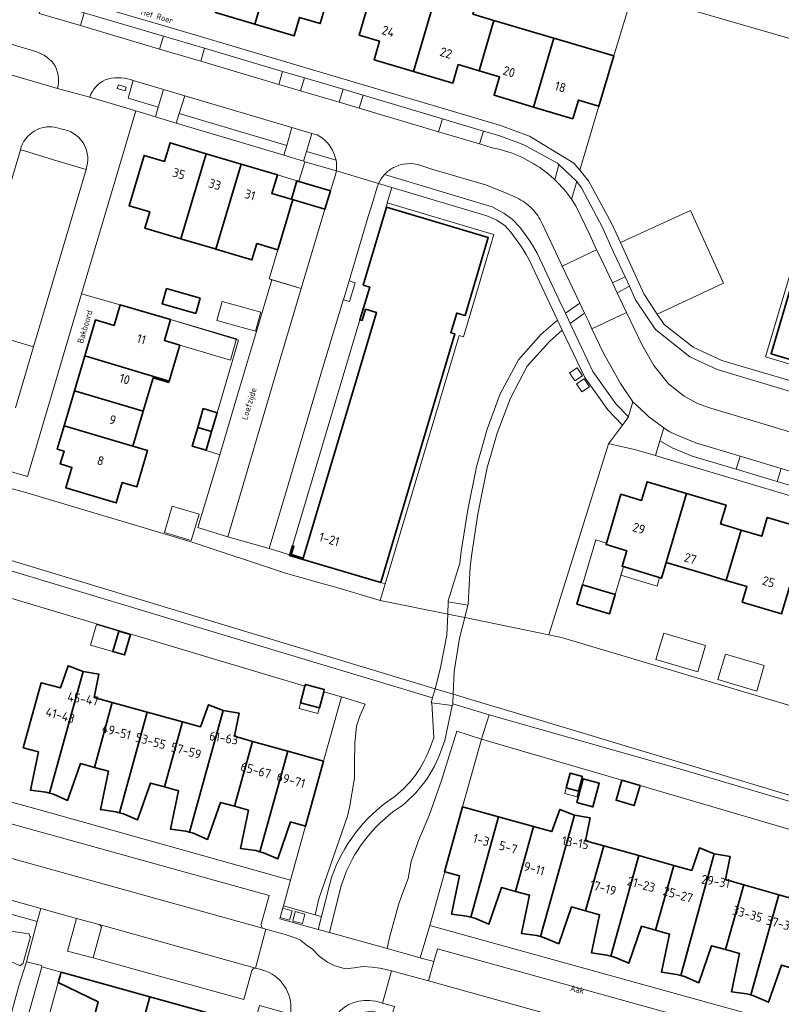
# Model space of a CAD drawing. Header units: metres. Extents: x 149984 to 156489, y 469398 to 478068.
# Tile 752 of 854: x 154545 to 154658, y 473252 to 473399. Entities that reach past the tile are written whole.
import ezdxf
from ezdxf.enums import TextEntityAlignment as Align

# ---------------------------------------------------------------- set-up
doc = ezdxf.new("R2010")
doc.units = ezdxf.units.M
doc.header["$LTSCALE"] = 0.75
for name, color, linetype, lineweight in [('B-WE-GR-BEPLANTING_CULTUUR_HEESTERS-GV', 252, 'Continuous', 18), ('B-WE-KW-KUNSTWERK_DEK-GV', 6, 'Continuous', 18), ('B-WE-OG-BEBOUWING-GV', 6, 'Continuous', 35), ('B-WE-OG-BEBOUWING-T18', 1, 'Continuous', 18), ('B-WE-OG-BEBOUWING_LUIFEL-GV', 6, 'Continuous', 18), ('B-WE-OG-BEBOUWING_OVERBOUWING-GV', 6, 'Continuous', 18), ('B-WE-OG-TERREIN_BEGROEID-GV', 252, 'Continuous', 18), ('B-WE-OG-TERREIN_ERF-GV', 252, 'Continuous', 18), ('B-WE-OG-TOPOGRAFIE-T18', 7, 'Continuous', 18), ('B-WE-OG-WATER_MEER-GV', 252, 'Continuous', 18), ('B-WE-VH-ONVERHARD-GV', 252, 'Continuous', 18), ('B-WE-VH-ONVERHARD_ZAND-GV', 252, 'Continuous', 18), ('B-WE-VH-OPENVERHARDING-GV', 252, 'Continuous', 18), ('B-WE-VH-OPENVERHARDING_BETONSTRAATSTEEN-GV', 252, 'Continuous', 18), ('B-WE-VH-OPENVERHARDING_STRAATBAKSTEEN-GV', 252, 'Continuous', 18), ('B-WE-VH-OPENVERHARDING_TEGEL-GV', 252, 'Continuous', 18)]:
    doc.layers.add(name, color=color, linetype=linetype, lineweight=lineweight)
doc.styles.add('NLCS-ISO-M500-T18', font='NLCS-ISO.ttf', dxfattribs={"height": 0.9})
doc.styles.add('NLCS-ISO-M750-T18', font='NLCS-ISO.ttf', dxfattribs={"height": 1.35})

msp = doc.modelspace()

# ---------------------------------------------------------------- linework, layer by layer
at = {"layer": 'B-WE-GR-BEPLANTING_CULTUUR_HEESTERS-GV', "flags": 128}
for points in [[(154547.332, 473394.086), (154531.976, 473398.622), (154532.074, 473399.168), (154514.587, 473404.103), (154500.221, 473408.117), (154485.178, 473412.278), (154484.129, 473408.315), (154508.32, 473401.476)], [(154508.32, 473401.476), (154516.512, 473399.203), (154519.455, 473398.235), (154519.251, 473398.031), (154543.831, 473390.551), (154550.873, 473388.476)], [(154551.983, 473382.375), (154550.437, 473382.745)], [(154589.476, 473381.589), (154588.697, 473381.817), (154587.914, 473379.139)], [(154545.379, 473379.407), (154545.976, 473379.24), (154550.292, 473377.887), (154555.133, 473376.478)], [(154587.914, 473379.139), (154592.289, 473377.834), (154591.965, 473378.912)], [(154619.142, 473372.239), (154617.62, 473372.971), (154614.491, 473374.18), (154606.506, 473376.525), (154604.864, 473377.046)], [(154599.47, 473375.7), (154615.482, 473370.939), (154617.233, 473369.982), (154618.441, 473369.07), (154619.575, 473367.888), (154620.952, 473366.046), (154621.494, 473365.241), (154622.15, 473364.013), (154625.44, 473357.042), (154626.374, 473355.131)], [(154626.374, 473355.131), (154628.493, 473356.611), (154626.428, 473360.94), (154625.908, 473362.092), (154624.951, 473364.157), (154622.932, 473368.416)], [(154673.196, 473339.513), (154671.698, 473339.925), (154648.9, 473346.74), (154644.865, 473348.624), (154639.736, 473352.698), (154636.803, 473357.126), (154635.88, 473359.113), (154634.062, 473358.133), (154634.904, 473356.344), (154635.427, 473355.196), (154637.723, 473350.462), (154639.528, 473347.351), (154641.712, 473344.642), (154643.995, 473342.814), (154646.006, 473341.723), (154647.621, 473341.092), (154655.398, 473338.797), (154664.149, 473336.182), (154667.253, 473335.239)], [(154544.654, 473341.049), (154547.333, 473350.121), (154537.569, 473353.019), (154535.665, 473346.763), (154535.187, 473344.347), (154535.409, 473341.677), (154535.639, 473341.098), (154536.635, 473339.87), (154537.636, 473339.288), (154540.22, 473338.537)], [(154557.087, 473264.299), (154553.736, 473265.23), (154552.368, 473260.371), (154556.209, 473259.367)], [(154556.209, 473259.367), (154557.404, 473263.721)]]:
    msp.add_lwpolyline(points, dxfattribs=at)
at = {"layer": 'B-WE-GR-BEPLANTING_CULTUUR_HEESTERS-GV'}
for points in [[(154550.305, 473392.225, 0.1510169), (154547.332, 473394.086)], [(154550.873, 473388.476, 0.2283003), (154550.305, 473392.225)], [(154547.527, 473382.211, 0.2039633), (154545.379, 473379.407)], [(154550.437, 473382.745, 0.1690548), (154547.527, 473382.211)], [(154554.839, 473380.154, 0.2085525), (154551.983, 473382.375)], [(154591.965, 473378.912, 0.1776905), (154589.476, 473381.589)], [(154555.133, 473376.478, 0.2132601), (154554.839, 473380.154)], [(154604.864, 473377.046, 0.209553), (154600.841, 473376.757)], [(154600.841, 473376.757, 0.0865351), (154599.47, 473375.7)], [(154621.379, 473370.664, 0.088725), (154619.142, 473372.239)], [(154622.932, 473368.416, 0.0886321), (154621.379, 473370.664)], [(154557.404, 473263.721, 0.3788132), (154557.087, 473264.299)]]:
    msp.add_lwpolyline(points, format="xyb", dxfattribs=at)
at = {"layer": 'B-WE-GR-BEPLANTING_CULTUUR_HEESTERS-GV', "flags": 128}
for points in [[(154560.933, 473388.139), (154561.094, 473388.711), (154559.946, 473389.042), (154559.766, 473388.484)], [(154565.859, 473385.706), (154566.636, 473388.369), (154562.153, 473389.687), (154561.386, 473387.057)], [(154584.961, 473380.023), (154585.72, 473382.687), (154569.804, 473387.423), (154568.987, 473384.761)], [(154627.275, 473372.051), (154627.909, 473371.08), (154629.998, 473366.735), (154631.009, 473364.546), (154631.59, 473363.376), (154633.347, 473359.648), (154635.23, 473360.512), (154633.53, 473364.171), (154631.874, 473367.844), (154628.772, 473373.742), (154628.06, 473374.673)], [(154590.427, 473288.569), (154585.527, 473270.9), (154584.468, 473267.063), (154589.168, 473265.773), (154589.714, 473268.119), (154593.973, 473280.424), (154594.289, 473281.681), (154595.025, 473286.027), (154595.025, 473288.331), (154595.078, 473291.264), (154595.341, 473293.777), (154595.867, 473295.4), (154596.596, 473297.052), (154593.072, 473298.109)], [(154608.428, 473272.152), (154608.399, 473272.16), (154611.078, 473281.79), (154611.092, 473281.786), (154613.881, 473291.868), (154610.255, 473293.032), (154607.961, 473285.713), (154606.121, 473280.529), (154604.543, 473276.811), (154603.439, 473273.669), (154603.018, 473271.156), (154602.019, 473268.537), (154601.561, 473267.225), (154600.236, 473262.4), (154599.894, 473260.741), (154604.807, 473259.384), (154606.224, 473264.185)], [(154545.171, 473255.186), (154542.504, 473245.555), (154541.607, 473242.319), (154543.982, 473241.629), (154548.546, 473258.033), (154548.534, 473258.218), (154546.264, 473258.792)]]:
    msp.add_lwpolyline(points, close=True, dxfattribs=at)
at = {"layer": 'B-WE-KW-KUNSTWERK_DEK-GV', "flags": 128}
msp.add_lwpolyline([(154608.959, 473312.229), (154608.876, 473310.436), (154608.73, 473307.285), (154607.772, 473302.23), (154607.003, 473299.336), (154606.642, 473297.979), (154606.445, 473297.237), (154606.496, 473297.231), (154609.543, 473296.846), (154609.607, 473296.838), (154609.619, 473297.084), (154609.689, 473298.531), (154609.852, 473301.9), (154610.627, 473306.835), (154611.41, 473309.91), (154611.882, 473311.771)], close=True, dxfattribs=at)
at = {"layer": 'B-WE-OG-BEBOUWING-GV', "flags": 128}
for points in [[(154580.213, 473398.038), (154583.238, 473408.26), (154574.301, 473410.905), (154572.087, 473403.435), (154575.165, 473402.524), (154574.349, 473399.785)], [(154583.238, 473408.26), (154580.213, 473398.038), (154586.058, 473396.297), (154586.873, 473399.049), (154589.941, 473398.141), (154592.155, 473405.62), (154589.106, 473406.522), (154589.784, 473408.814), (154583.916, 473410.551)], [(154606.83, 473401.261), (154597.918, 473403.903), (154595.703, 473396.418), (154598.762, 473395.513), (154597.948, 473392.761), (154603.797, 473391.031)], [(154610.456, 473392.038), (154613.532, 473391.128), (154615.752, 473398.616), (154612.632, 473399.541), (154613.331, 473401.902), (154607.524, 473403.604), (154606.83, 473401.261), (154603.797, 473391.031), (154609.646, 473389.3)], [(154621.632, 473385.743), (154624.665, 473395.973), (154615.752, 473398.616), (154613.532, 473391.128), (154616.585, 473390.225), (154615.771, 473387.485)], [(154621.632, 473385.743), (154627.469, 473384.009), (154628.29, 473386.771), (154631.342, 473385.859), (154631.347, 473385.858), (154633.578, 473393.331), (154633.575, 473393.332), (154624.665, 473395.973)], [(154681.673, 473380.317), (154681.694, 473380.311), (154682.127, 473381.768), (154682.106, 473381.774), (154673.357, 473384.376), (154668.564, 473385.801), (154661.901, 473363.395), (154662.503, 473363.216), (154661.633, 473360.306), (154660.377, 473360.68), (154656.933, 473349.099), (154672.061, 473344.595), (154675.525, 473356.147), (154674.49, 473356.455), (154675.946, 473361.353), (154675.63, 473361.447), (154675.131, 473359.77), (154673.571, 473360.223), (154680.095, 473382.163), (154681.859, 473381.639), (154681.483, 473380.373)], [(154572.994, 473378.809), (154567.629, 473380.407), (154566.808, 473377.651), (154563.751, 473378.557), (154561.534, 473371.075), (154564.603, 473370.164), (154563.883, 473367.739), (154569.238, 473366.15)], [(154574.425, 473364.624), (154578.2, 473377.259), (154572.994, 473378.809), (154569.238, 473366.15), (154569.353, 473366.116), (154574.312, 473364.658)], [(154578.2, 473377.259), (154574.425, 473364.624), (154579.787, 473363.023), (154580.512, 473365.452), (154583.615, 473364.526), (154585.847, 473371.988), (154585.655, 473372.046), (154585.634, 473372.052), (154582.743, 473372.917), (154583.564, 473375.662)], [(154585.847, 473371.988), (154585.949, 473371.958), (154590.635, 473370.557), (154591.456, 473373.301), (154586.776, 473374.701), (154586.477, 473374.791), (154585.655, 473372.046)], [(154585.813, 473320.568), (154585.408, 473319.248), (154585.367, 473319.115), (154598.932, 473315.106), (154609.944, 473352.043), (154609.336, 473352.224), (154610.211, 473355.141), (154611.459, 473354.768), (154614.91, 473366.34), (154599.77, 473370.85), (154596.328, 473359.292), (154597.297, 473359.002), (154595.842, 473354.137), (154596.156, 473354.048), (154596.654, 473355.712), (154598.295, 473355.221), (154587.406, 473318.742), (154585.623, 473319.255), (154586.01, 473320.517)], [(154567.092, 473358.777), (154566.44, 473356.52), (154571.428, 473355.08), (154572.08, 473357.337)], [(154560.2, 473356.351), (154559.308, 473353.301), (154556.533, 473354.122), (154554.947, 473348.76), (154567.496, 473345.043), (154569.069, 473350.363), (154566.771, 473351.042), (154567.684, 473354.161)], [(154563.644, 473340.545), (154565.119, 473345.533), (154567.438, 473344.847), (154567.496, 473345.043), (154554.947, 473348.76), (154553.413, 473343.575)], [(154553.413, 473343.575), (154551.882, 473338.399), (154562.113, 473335.369), (154563.644, 473340.545)], [(154571.731, 473338.145), (154573.788, 473337.548), (154574.599, 473340.341), (154572.542, 473340.938)], [(154562.113, 473335.369), (154551.882, 473338.399), (154550.855, 473334.926), (154551.872, 473334.625), (154551.308, 473332.719), (154553.043, 473332.206), (154552.141, 473329.157), (154559.621, 473326.944), (154560.522, 473329.991), (154562.7, 473329.346), (154564.292, 473334.724)], [(154573.788, 473337.548), (154571.731, 473338.145), (154570.919, 473335.351), (154572.976, 473334.754)], [(154641.332, 473318.081), (154644.382, 473328.337), (154638.512, 473330.083), (154637.685, 473327.303), (154634.627, 473328.213), (154632.404, 473320.736), (154635.49, 473319.819), (154634.806, 473317.518), (154640.648, 473315.781)], [(154650.27, 473315.423), (154652.485, 473322.902), (154649.427, 473323.811), (154650.253, 473326.591), (154644.382, 473328.337), (154641.332, 473318.081), (154647.212, 473316.332)], [(154662.23, 473323.029), (154656.369, 473324.772), (154655.542, 473321.992), (154652.485, 473322.902), (154650.27, 473315.423), (154653.328, 473314.513), (154652.643, 473312.213), (154658.495, 473310.472)], [(154628.923, 473314.76), (154628.075, 473311.911), (154632.927, 473310.467), (154633.775, 473313.316)], [(154561.743, 473307.384), (154559.989, 473307.897), (154559.103, 473304.865), (154560.858, 473304.353)], [(154554.702, 473301.871), (154552.484, 473302.755), (154551.332, 473299.449), (154548.485, 473300.215), (154545.813, 473290.579), (154548.049, 473289.968), (154546.864, 473284.283), (154549.145, 473283.97), (154549.721, 473283.812)], [(154554.702, 473301.871), (154549.721, 473283.812), (154550.296, 473283.653), (154552.391, 473282.736), (154554.299, 473288.217), (154556.381, 473287.647), (154559.041, 473297.298), (154556.359, 473298.037), (154557.038, 473301.499)], [(154587.669, 473299.725), (154587.017, 473297.26), (154589.823, 473296.518), (154590.451, 473298.893), (154590.543, 473299.241), (154587.737, 473299.983)], [(154560.12, 473280.919), (154564.24, 473295.865), (154559.041, 473297.298), (154556.381, 473287.647), (154558.462, 473287.077), (154557.268, 473281.396), (154559.54, 473281.075)], [(154570.515, 473278.02), (154575.529, 473296.095), (154573.324, 473296.957), (154572.148, 473293.685), (154569.445, 473294.43), (154566.778, 473284.755), (154568.854, 473284.179), (154567.666, 473278.495), (154569.941, 473278.175)], [(154560.12, 473280.919), (154560.7, 473280.763), (154562.792, 473279.845), (154564.702, 473285.33), (154566.778, 473284.755), (154569.445, 473294.43), (154564.24, 473295.865)], [(154575.529, 473296.095), (154570.515, 473278.02), (154571.088, 473277.865), (154573.196, 473276.945), (154575.111, 473282.449), (154577.187, 473281.87), (154579.89, 473291.521), (154577.186, 473292.278), (154577.866, 473295.708)], [(154579.89, 473291.521), (154577.187, 473281.87), (154579.262, 473281.291), (154578.098, 473275.596), (154580.368, 473275.284), (154580.946, 473275.124), (154585.128, 473290.053)], [(154580.946, 473275.124), (154581.524, 473274.963), (154583.624, 473274.048), (154585.52, 473279.561), (154587.757, 473278.946), (154590.427, 473288.569), (154585.128, 473290.053)], [(154628.896, 473286.295), (154627.08, 473286.779), (154626.497, 473284.592), (154628.313, 473284.108)], [(154629.017, 473285.93), (154628.079, 473282.416), (154630.449, 473281.784), (154631.387, 473285.297)], [(154634.761, 473285.751), (154633.889, 473282.773), (154636.59, 473281.981), (154637.463, 473284.96)], [(154611.092, 473281.786), (154611.078, 473281.79), (154608.399, 473272.16), (154608.428, 473272.152), (154610.643, 473271.54), (154609.462, 473265.871), (154611.736, 473265.55), (154612.315, 473265.395), (154616.438, 473280.309)], [(154618.96, 473269.239), (154621.037, 473268.66), (154619.832, 473262.989), (154622.12, 473262.666), (154622.691, 473262.509), (154627.738, 473280.549), (154625.531, 473281.409), (154624.355, 473278.12), (154621.624, 473278.875)], [(154621.624, 473278.875), (154616.438, 473280.309), (154612.315, 473265.395), (154612.894, 473265.239), (154614.979, 473264.344), (154616.883, 473269.817), (154618.96, 473269.239)], [(154629.369, 473266.353), (154632.062, 473276.003), (154629.352, 473276.759), (154630.069, 473280.155), (154627.738, 473280.549), (154622.691, 473262.509), (154623.262, 473262.352), (154625.376, 473261.451), (154627.293, 473266.934)], [(154629.369, 473266.353), (154631.445, 473265.772), (154630.251, 473260.089), (154632.536, 473259.778), (154633.108, 473259.618), (154637.274, 473274.548), (154632.062, 473276.003)], [(154642.459, 473273.101), (154639.77, 473263.467), (154641.844, 473262.89), (154640.652, 473257.218), (154642.929, 473256.892), (154643.505, 473256.737), (154648.491, 473274.818), (154646.29, 473275.693), (154645.135, 473272.354)], [(154639.77, 473263.467), (154642.459, 473273.101), (154637.274, 473274.548), (154633.108, 473259.618), (154633.679, 473259.458), (154635.791, 473258.55), (154637.696, 473264.044)], [(154650.161, 473260.585), (154652.865, 473270.209), (154650.138, 473270.975), (154650.832, 473274.435), (154648.491, 473274.818), (154643.505, 473256.737), (154644.081, 473256.582), (154646.178, 473255.666), (154648.072, 473261.164)], [(154652.865, 473270.209), (154650.161, 473260.585), (154652.25, 473260.006), (154651.05, 473254.323), (154653.327, 473254.005), (154653.903, 473253.845), (154658.088, 473268.741)], [(154658.088, 473268.741), (154653.903, 473253.845), (154654.478, 473253.684), (154656.57, 473252.774), (154658.496, 473258.277), (154660.689, 473257.62), (154663.363, 473267.259)], [(154551.43, 473257.235), (154550.994, 473255.681), (154556.936, 473252.824), (154556.229, 473250.269), (154563.158, 473248.354), (154564.61, 473253.585)], [(154563.158, 473248.354), (154570.133, 473246.428), (154570.846, 473248.987), (154577.413, 473248.377), (154577.833, 473249.924), (154564.61, 473253.585)]]:
    msp.add_lwpolyline(points, close=True, dxfattribs=at)
at = {"layer": 'B-WE-OG-BEBOUWING_LUIFEL-GV', "flags": 128}
for points in [[(154582.743, 473372.917), (154585.542, 473372.079), (154585.655, 473372.046), (154586.477, 473374.791), (154583.564, 473375.662)], [(154582.328, 473360.224), (154584.837, 473359.473), (154587.115, 473358.792), (154590.635, 473370.556), (154585.847, 473371.988)], [(154567.684, 473354.161), (154566.771, 473351.042), (154569.069, 473350.363), (154576.582, 473348.165), (154577.496, 473351.29)], [(154635.007, 473317.458), (154634.806, 473317.518), (154635.49, 473319.819), (154632.404, 473320.736), (154632.477, 473320.981), (154630.913, 473321.447), (154628.923, 473314.76), (154633.775, 473313.316)], [(154635.007, 473317.458), (154634.628, 473316.184), (154639.99, 473314.59), (154640.368, 473315.864)], [(154559.989, 473307.897), (154556.689, 473308.861), (154555.804, 473305.829), (154559.103, 473304.865)], [(154587.017, 473297.26), (154586.795, 473296.418), (154589.6, 473295.676), (154589.823, 473296.518)], [(154626.497, 473284.592), (154626.282, 473283.787), (154628.098, 473283.303), (154628.313, 473284.108)], [(154542.786, 473259.388), (154545.353, 473258.157), (154545.623, 473258.458), (154545.729, 473258.428), (154546.888, 473262.55), (154546.721, 473262.598), (154546.669, 473262.927), (154543.887, 473263.335), (154543.834, 473263.143), (154543.94, 473263.113), (154542.946, 473259.552), (154542.84, 473259.582)]]:
    msp.add_lwpolyline(points, close=True, dxfattribs=at)
at = {"layer": 'B-WE-OG-BEBOUWING_OVERBOUWING-GV', "flags": 128}
for points in [[(154574.584, 473354.029), (154580.312, 473352.444), (154581.089, 473355.251), (154575.36, 473356.836)], [(154566.781, 473322.552), (154570.765, 473321.359), (154571.933, 473325.259), (154567.95, 473326.452)], [(154639.815, 473303.695), (154646.035, 473301.842), (154647.198, 473305.746), (154640.978, 473307.599)], [(154649.027, 473300.685), (154654.803, 473298.994), (154655.913, 473302.784), (154650.137, 473304.475)]]:
    msp.add_lwpolyline(points, close=True, dxfattribs=at)
at = {"layer": 'B-WE-OG-TERREIN_BEGROEID-GV', "flags": 128}
for points in [[(154672.755, 473392.158), (154636.377, 473402.708), (154633.575, 473393.332), (154633.578, 473393.331), (154631.347, 473385.858), (154631.342, 473385.859), (154628.497, 473376.338), (154629.805, 473374.771), (154633.264, 473368.415), (154634.548, 473365.596), (154644.958, 473370.367), (154649.875, 473359.573), (154640, 473354.993), (154641.035, 473353.428), (154645.364, 473350.067), (154649.621, 473348.075), (154650.58, 473347.774), (154661.533, 473344.565)], [(154671.822, 473343.926), (154656.096, 473348.645), (154660.615, 473363.784)], [(154606.155, 473290.359), (154606.794, 473292.056), (154606.496, 473297.231), (154606.445, 473297.237), (154606.642, 473297.979), (154574.03, 473307.78), (154544.17, 473316.81), (154513.57, 473325.74), (154507.59, 473327.62), (154494.574, 473331.524), (154470.776, 473338.662)], [(154465.29, 473336.33), (154587.669, 473299.725), (154587.737, 473299.983), (154590.543, 473299.241), (154590.451, 473298.893), (154593.072, 473298.109), (154596.596, 473297.052), (154595.867, 473295.4), (154595.341, 473293.777), (154595.078, 473291.264), (154595.025, 473288.331), (154595.025, 473286.027), (154594.289, 473281.681), (154593.973, 473280.424), (154589.714, 473268.119), (154589.168, 473265.773), (154590.115, 473265.513), (154591.338, 473270.379)], [(154591.294, 473263.117), (154599.894, 473260.741), (154600.236, 473262.4), (154601.561, 473267.225), (154602.019, 473268.537), (154603.018, 473271.156), (154603.439, 473273.669), (154604.543, 473276.811), (154606.121, 473280.529), (154607.961, 473285.713), (154610.255, 473293.032), (154613.881, 473291.868), (154614.369, 473293.26), (154615.052, 473295.451), (154609.619, 473297.084), (154609.607, 473296.838), (154609.543, 473296.846), (154608.457, 473291.628), (154607.756, 473289.744)], [(154593.005, 473269.921), (154591.294, 473263.117)]]:
    msp.add_lwpolyline(points, dxfattribs=at)
for points in [[(154599.906, 473371.521), (154614.184, 473367.253), (154615.748, 473366.785), (154613.163, 473358.1), (154611.209, 473351.607), (154610.584, 473351.795), (154599.573, 473314.914), (154598.837, 473312.43), (154608.689, 473310.473), (154608.876, 473310.436), (154611.41, 473309.91), (154611.882, 473311.771), (154608.959, 473312.229), (154608.929, 473312.378), (154610.665, 473317.979), (154610.876, 473319.733), (154611.858, 473325.928), (154613.132, 473332.276), (154614.726, 473337.912), (154616.693, 473343.116), (154619.373, 473348.171), (154622.746, 473351.987), (154625.188, 473354.101), (154621.028, 473362.935), (154620.558, 473363.821), (154619.845, 473364.961), (154618.24, 473367.157), (154617.424, 473368.076), (154616.157, 473368.948), (154614.692, 473369.604), (154600.596, 473373.811)], [(154629.778, 473353.919), (154629.2, 473355.129), (154627.082, 473353.587), (154630.465, 473346.462), (154633.853, 473341.637), (154635.735, 473339.739), (154635.758, 473339.772), (154636.397, 473341.964), (154634.54, 473344.662), (154632.041, 473349.204), (154630.317, 473352.791)], [(154615.909, 473336.245), (154615.273, 473334.015), (154614.757, 473332.207), (154613.358, 473325.266), (154612.463, 473319.359), (154612.201, 473317.458), (154611.939, 473311.887), (154611.882, 473311.771), (154611.41, 473309.91), (154611.416, 473309.909), (154623.911, 473307.319), (154632.788, 473335.723), (154634.847, 473338.475), (154632.648, 473340.763), (154629.263, 473345.585), (154625.903, 473352.611), (154623.983, 473350.922), (154620.673, 473347.233), (154618.193, 473342.49), (154616.207, 473337.291)], [(154628.884, 473345.832), (154627.744, 473345.065), (154626.969, 473346.272), (154628.115, 473347.008)], [(154629.966, 473344.195), (154628.814, 473343.417), (154628.022, 473344.613), (154629.169, 473345.38)], [(154669.83, 473279.613), (154670.004, 473280.396), (154636.725, 473290.433), (154621.757, 473294.917), (154615.446, 473296.807), (154609.689, 473298.531), (154607.003, 473299.336), (154495.036, 473333.179), (154494.574, 473331.524), (154507.59, 473327.62), (154513.57, 473325.74), (154544.17, 473316.81), (154574.03, 473307.78), (154606.642, 473297.979), (154606.445, 473297.237), (154606.496, 473297.231), (154609.543, 473296.846), (154609.607, 473296.838), (154609.619, 473297.084), (154615.052, 473295.451), (154643.33, 473287.44)], [(154615.052, 473295.451), (154614.369, 473293.26), (154613.881, 473291.868), (154634.761, 473285.751), (154637.463, 473284.96), (154668.831, 473275.771), (154669.359, 473277.798), (154669.36, 473277.808), (154669.83, 473279.613), (154643.33, 473287.44)]]:
    msp.add_lwpolyline(points, close=True, dxfattribs=at)
at = {"layer": 'B-WE-OG-TERREIN_BEGROEID-GV'}
for points in [[(154603.691, 473286.019, 0.074311), (154606.155, 473290.359)], [(154607.756, 473289.744, -0.076939), (154605.049, 473284.95)], [(154599.896, 473282.547, 0.080507), (154603.691, 473286.019)], [(154605.049, 473284.95, -0.0797527), (154600.884, 473281.128)], [(154591.338, 473270.379, -0.1635589), (154599.896, 473282.547)], [(154600.884, 473281.128, 0.1625196), (154593.005, 473269.921)]]:
    msp.add_lwpolyline(points, format="xyb", dxfattribs=at)
at = {"layer": 'B-WE-OG-TERREIN_ERF-GV', "flags": 128}
for points in [[(154592.155, 473405.62), (154589.941, 473398.141), (154586.873, 473399.049), (154586.058, 473396.297), (154580.213, 473398.038), (154574.349, 473399.785)], [(154559.619, 473399.903), (154568.26, 473397.371), (154578.622, 473394.283), (154591.808, 473390.383), (154602.345, 473387.237), (154612.919, 473384.133), (154616.744, 473382.989), (154621.009, 473381.404), (154627.596, 473377.417), (154628.497, 473376.338), (154631.342, 473385.859), (154628.29, 473386.771), (154627.469, 473384.009), (154621.632, 473385.743), (154615.771, 473387.485), (154616.585, 473390.225), (154613.532, 473391.128), (154610.456, 473392.038), (154609.646, 473389.3), (154603.797, 473391.031), (154597.948, 473392.761), (154598.762, 473395.513), (154595.703, 473396.418), (154597.918, 473403.903)], [(154612.632, 473399.541), (154615.752, 473398.616), (154624.665, 473395.973), (154633.575, 473393.332), (154636.377, 473402.708), (154672.755, 473392.158), (154674.851, 473399.643)], [(154526.73, 473333.656), (154545.865, 473328.59), (154570.888, 473321.095), (154584.799, 473316.523), (154590.94, 473314.756), (154592.399, 473314.39), (154598.837, 473312.43), (154599.573, 473314.914), (154598.932, 473315.106), (154585.367, 473319.115), (154585.408, 473319.248), (154582.326, 473320.169), (154576.223, 473321.901), (154571.744, 473323.293), (154575.006, 473334.098), (154572.966, 473334.719), (154572.976, 473334.754), (154570.919, 473335.351), (154571.731, 473338.145), (154572.542, 473340.938), (154574.599, 473340.341), (154577.767, 473351.132), (154567.684, 473354.161), (154566.771, 473351.042), (154569.069, 473350.363), (154567.496, 473345.043), (154567.438, 473344.847), (154565.119, 473345.533), (154563.644, 473340.545), (154562.113, 473335.369), (154564.292, 473334.724), (154562.7, 473329.346), (154560.522, 473329.991), (154559.621, 473326.944), (154552.141, 473329.157), (154553.043, 473332.206), (154551.308, 473332.719), (154551.872, 473334.625), (154550.855, 473334.926), (154551.882, 473338.399), (154553.413, 473343.575), (154554.947, 473348.76), (154556.533, 473354.122), (154559.308, 473353.301), (154560.2, 473356.351), (154554.478, 473357.97), (154548.573, 473338.045), (154546.421, 473330.884), (154536.948, 473333.621)], [(154535.217, 473284.923), (154547.881, 473281.427), (154585.527, 473270.9), (154590.427, 473288.569), (154593.072, 473298.109), (154590.451, 473298.893), (154589.823, 473296.518), (154587.017, 473297.26), (154587.669, 473299.725), (154465.29, 473336.33)], [(154668.29, 473325.454), (154640.821, 473333.656), (154639.758, 473333.962), (154636.637, 473334.861), (154634.674, 473335.3), (154632.896, 473335.699), (154632.788, 473335.723), (154623.911, 473307.319), (154625.806, 473306.926), (154764.29, 473265.724)], [(154658.495, 473310.472), (154652.643, 473312.213), (154653.328, 473314.513), (154650.27, 473315.423), (154647.212, 473316.332), (154641.332, 473318.081), (154640.648, 473315.781), (154634.806, 473317.518), (154635.49, 473319.819), (154632.404, 473320.736), (154634.627, 473328.213), (154637.685, 473327.303), (154638.512, 473330.083), (154644.382, 473328.337), (154650.253, 473326.591), (154649.427, 473323.811), (154652.485, 473322.902), (154655.542, 473321.992), (154656.369, 473324.772), (154662.23, 473323.029)], [(154668.831, 473275.771), (154637.463, 473284.96), (154636.59, 473281.981), (154633.889, 473282.773), (154634.761, 473285.751), (154613.881, 473291.868), (154611.092, 473281.786), (154616.438, 473280.309), (154621.624, 473278.875), (154624.355, 473278.12), (154625.531, 473281.409), (154627.738, 473280.549), (154630.069, 473280.155), (154629.352, 473276.759), (154632.062, 473276.003), (154637.274, 473274.548), (154642.459, 473273.101), (154645.135, 473272.354), (154646.29, 473275.693), (154648.491, 473274.818), (154650.832, 473274.435), (154650.138, 473270.975), (154652.865, 473270.209), (154658.088, 473268.741), (154663.363, 473267.259)], [(154545.171, 473255.186), (154546.264, 473258.792), (154547.895, 473264.753), (154504.827, 473276.743)], [(154658.496, 473258.277), (154656.57, 473252.774), (154654.478, 473253.684), (154653.903, 473253.845), (154653.327, 473254.005), (154651.05, 473254.323), (154652.25, 473260.006), (154650.161, 473260.585), (154648.072, 473261.164), (154646.178, 473255.666), (154644.081, 473256.582), (154643.505, 473256.737), (154642.929, 473256.892), (154640.652, 473257.218), (154641.844, 473262.89), (154639.77, 473263.467), (154637.696, 473264.044), (154635.791, 473258.55), (154633.679, 473259.458), (154633.108, 473259.618), (154632.536, 473259.778), (154630.251, 473260.089), (154631.445, 473265.772), (154629.369, 473266.353), (154627.293, 473266.934), (154625.376, 473261.451), (154623.262, 473262.352), (154622.691, 473262.509), (154622.12, 473262.666), (154619.832, 473262.989), (154621.037, 473268.66), (154618.96, 473269.239), (154616.883, 473269.817), (154614.979, 473264.344), (154612.894, 473265.239), (154612.315, 473265.395), (154611.736, 473265.55), (154609.462, 473265.871), (154610.643, 473271.54), (154608.428, 473272.152), (154606.224, 473264.185), (154660.535, 473249.096)]]:
    msp.add_lwpolyline(points, dxfattribs=at)
for points in [[(154567.684, 473354.161), (154577.767, 473351.132), (154574.599, 473340.341), (154573.788, 473337.548), (154572.976, 473334.754), (154572.966, 473334.719), (154575.006, 473334.098), (154577.377, 473342.148), (154580.415, 473352.246), (154582.754, 473360.097), (154582.328, 473360.224), (154583.615, 473364.526), (154580.512, 473365.452), (154579.787, 473363.023), (154574.425, 473364.624), (154574.312, 473364.658), (154569.353, 473366.116), (154569.238, 473366.15), (154563.883, 473367.739), (154564.603, 473370.164), (154561.534, 473371.075), (154563.751, 473378.557), (154566.808, 473377.651), (154567.629, 473380.407), (154572.994, 473378.809), (154578.2, 473377.259), (154583.564, 473375.662), (154582.743, 473372.917), (154585.634, 473372.052), (154585.655, 473372.046), (154586.477, 473374.791), (154586.776, 473374.701), (154587.656, 473377.622), (154587.453, 473377.685), (154584.53, 473378.589), (154577.398, 473380.727), (154568.552, 473383.347), (154565.441, 473384.271), (154562.534, 473385.153), (154554.478, 473357.97), (154560.2, 473356.351)], [(154599.77, 473370.85), (154614.91, 473366.34), (154611.459, 473354.768), (154610.211, 473355.141), (154609.336, 473352.224), (154609.944, 473352.043), (154598.932, 473315.106), (154599.573, 473314.914), (154610.584, 473351.795), (154611.209, 473351.607), (154613.163, 473358.1), (154615.748, 473366.785), (154614.184, 473367.253), (154599.906, 473371.521)], [(154567.092, 473358.777), (154572.08, 473357.337), (154571.428, 473355.08), (154566.44, 473356.52)], [(154585.813, 473320.568), (154586.01, 473320.517), (154585.623, 473319.255), (154587.406, 473318.742), (154598.295, 473355.221), (154596.654, 473355.712), (154596.156, 473354.048), (154595.842, 473354.137)], [(154628.923, 473314.76), (154633.775, 473313.316), (154632.927, 473310.467), (154628.075, 473311.911)], [(154561.743, 473307.384), (154560.858, 473304.353), (154559.103, 473304.865), (154559.989, 473307.897)], [(154577.187, 473281.87), (154575.111, 473282.449), (154573.196, 473276.945), (154571.088, 473277.865), (154570.515, 473278.02), (154569.941, 473278.175), (154567.666, 473278.495), (154568.854, 473284.179), (154566.778, 473284.755), (154564.702, 473285.33), (154562.792, 473279.845), (154560.7, 473280.763), (154560.12, 473280.919), (154559.54, 473281.075), (154557.268, 473281.396), (154558.462, 473287.077), (154556.381, 473287.647), (154554.299, 473288.217), (154552.391, 473282.736), (154550.296, 473283.653), (154549.721, 473283.812), (154549.145, 473283.97), (154546.864, 473284.283), (154548.049, 473289.968), (154545.813, 473290.579), (154548.485, 473300.215), (154551.332, 473299.449), (154552.484, 473302.755), (154554.702, 473301.871), (154557.038, 473301.499), (154556.359, 473298.037), (154559.041, 473297.298), (154564.24, 473295.865), (154569.445, 473294.43), (154572.148, 473293.685), (154573.324, 473296.957), (154575.529, 473296.095), (154577.866, 473295.708), (154577.186, 473292.278), (154579.89, 473291.521), (154585.128, 473290.053), (154590.427, 473288.569), (154587.757, 473278.946), (154585.52, 473279.561), (154583.624, 473274.048), (154581.524, 473274.963), (154580.946, 473275.124), (154580.368, 473275.284), (154578.098, 473275.596), (154579.262, 473281.291)], [(154628.896, 473286.295), (154628.313, 473284.108), (154626.497, 473284.592), (154627.08, 473286.779)], [(154629.017, 473285.93), (154631.387, 473285.297), (154630.449, 473281.784), (154628.079, 473282.416)], [(154548.903, 473248.13), (154555.468, 473247.522), (154556.229, 473250.269), (154556.936, 473252.824), (154550.994, 473255.681)]]:
    msp.add_lwpolyline(points, close=True, dxfattribs=at)
at = {"layer": 'B-WE-OG-WATER_MEER-GV', "flags": 128}
for points in [[(154764.29, 473265.724), (154625.806, 473306.926), (154623.911, 473307.319), (154611.416, 473309.909), (154611.41, 473309.91), (154608.876, 473310.436), (154608.689, 473310.473), (154598.837, 473312.43), (154592.399, 473314.39), (154590.94, 473314.756), (154584.799, 473316.523), (154570.888, 473321.095), (154545.865, 473328.59), (154526.73, 473333.656), (154509.234, 473338.819), (154507.137, 473338.822), (154506.025, 473334.872), (154472.493, 473344.929)], [(154470.776, 473338.662), (154494.574, 473331.524), (154495.036, 473333.179), (154607.003, 473299.336), (154609.689, 473298.531), (154615.446, 473296.807), (154621.757, 473294.917), (154636.725, 473290.433), (154670.004, 473280.396)]]:
    msp.add_lwpolyline(points, dxfattribs=at)
at = {"layer": 'B-WE-VH-ONVERHARD-GV', "flags": 128}
msp.add_lwpolyline([(154608.876, 473310.436), (154608.73, 473307.285), (154607.772, 473302.23), (154607.003, 473299.336), (154606.642, 473297.979), (154606.445, 473297.237), (154606.496, 473297.231), (154609.543, 473296.846), (154609.607, 473296.838), (154609.619, 473297.084), (154609.689, 473298.531), (154609.852, 473301.9), (154610.627, 473306.835), (154611.41, 473309.91), (154611.882, 473311.771), (154608.959, 473312.229)], close=True, dxfattribs=at)
at = {"layer": 'B-WE-VH-ONVERHARD_ZAND-GV', "flags": 128}
msp.add_lwpolyline([(154640, 473354.993), (154649.875, 473359.573), (154644.958, 473370.367), (154634.548, 473365.596), (154638.004, 473358.009)], close=True, dxfattribs=at)
at = {"layer": 'B-WE-VH-OPENVERHARDING-GV', "flags": 128}
for points in [[(154626.969, 473346.272), (154627.744, 473345.065), (154628.884, 473345.832), (154628.115, 473347.008)], [(154628.022, 473344.613), (154628.814, 473343.417), (154629.966, 473344.195), (154629.169, 473345.38)], [(154585.76, 473266.358), (154584.379, 473266.741), (154583.991, 473265.334), (154585.373, 473264.948)], [(154585.862, 473264.827), (154587.298, 473264.448), (154587.651, 473265.852), (154586.233, 473266.247)]]:
    msp.add_lwpolyline(points, close=True, dxfattribs=at)
at = {"layer": 'B-WE-VH-OPENVERHARDING_BETONSTRAATSTEEN-GV', "flags": 128}
for points in [[(154548.761, 473401.567), (154548.191, 473399.649), (154554.293, 473397.836), (154554.862, 473399.753)], [(154554.293, 473397.836), (154566.076, 473394.336), (154566.65, 473396.266), (154554.862, 473399.753)], [(154566.65, 473396.266), (154566.076, 473394.336), (154572.173, 473392.532), (154572.745, 473394.468)], [(154572.745, 473394.468), (154572.173, 473392.532), (154583.771, 473389.103), (154584.344, 473391.039)], [(154555.702, 473387.23), (154550.873, 473388.476), (154543.831, 473390.551), (154536.705, 473366.451), (154534.262, 473358.321), (154529.959, 473343.865), (154527.752, 473336.376), (154536.948, 473333.621), (154546.421, 473330.884), (154548.573, 473338.045), (154554.478, 473357.97), (154562.534, 473385.153)], [(154587.574, 473390.082), (154584.344, 473391.039), (154583.771, 473389.103), (154587.001, 473388.149)], [(154587.574, 473390.082), (154587.001, 473388.149), (154592.761, 473386.441), (154593.333, 473388.372)], [(154566.636, 473388.369), (154565.859, 473385.706), (154565.441, 473384.271), (154568.552, 473383.347), (154568.987, 473384.761), (154569.804, 473387.423)], [(154595.736, 473385.558), (154596.308, 473387.485), (154593.333, 473388.372), (154592.761, 473386.441)], [(154596.308, 473387.485), (154595.736, 473385.558), (154607.512, 473382.067), (154608.081, 473383.987)], [(154608.081, 473383.987), (154607.512, 473382.067), (154613.614, 473380.258), (154614.181, 473382.173)], [(154587.453, 473377.685), (154587.914, 473379.139), (154588.697, 473381.817), (154585.72, 473382.687), (154584.961, 473380.023), (154584.53, 473378.589)], [(154547.333, 473350.121), (154555.133, 473376.478), (154550.292, 473377.887), (154545.976, 473379.24), (154545.379, 473379.407), (154537.569, 473353.019)], [(154594.217, 473359.918), (154597.067, 473369.479), (154597.793, 473371.813), (154598.35, 473373.7), (154598.608, 473374.397), (154592.344, 473376.241), (154592.171, 473375.527), (154591.456, 473373.301), (154590.635, 473370.557), (154585.949, 473371.958), (154585.847, 473371.988), (154583.615, 473364.526), (154582.328, 473360.224), (154582.754, 473360.097), (154587.116, 473358.792), (154584.091, 473348.622), (154576.223, 473321.901), (154582.326, 473320.169), (154584.91, 473328.769), (154590.293, 473346.89), (154593.358, 473357.064), (154593.372, 473357.11)], [(154630.317, 473352.791), (154635.427, 473355.196), (154634.904, 473356.344), (154634.062, 473358.133), (154633.347, 473359.648), (154631.59, 473363.376), (154631.009, 473364.546), (154625.908, 473362.092), (154626.428, 473360.94), (154628.493, 473356.611), (154629.2, 473355.129), (154629.778, 473353.919)], [(154587.116, 473358.792), (154582.754, 473360.097), (154580.415, 473352.246), (154577.377, 473342.148), (154575.006, 473334.098), (154571.744, 473323.293), (154576.223, 473321.901), (154584.091, 473348.622)], [(154594.217, 473359.918), (154593.372, 473357.11), (154594.294, 473356.835), (154595.131, 473359.645)], [(154635.88, 473359.113), (154635.23, 473360.512), (154633.347, 473359.648), (154634.062, 473358.133)], [(154629.2, 473355.129), (154628.493, 473356.611), (154626.374, 473355.131), (154627.082, 473353.587)], [(154615.273, 473334.015), (154615.909, 473336.245), (154616.207, 473337.291), (154618.193, 473342.49), (154620.673, 473347.233), (154623.983, 473350.922), (154625.903, 473352.611), (154625.188, 473354.101), (154622.746, 473351.987), (154619.373, 473348.171), (154616.693, 473343.116), (154614.726, 473337.912), (154613.132, 473332.276), (154611.858, 473325.928), (154610.876, 473319.733), (154610.665, 473317.979), (154608.929, 473312.378), (154608.959, 473312.229), (154611.882, 473311.771), (154611.939, 473311.887), (154612.201, 473317.458), (154612.463, 473319.359), (154613.358, 473325.266), (154614.757, 473332.207)], [(154634.847, 473338.475), (154632.788, 473335.723), (154632.896, 473335.699), (154634.674, 473335.3), (154636.637, 473334.861), (154639.758, 473333.962), (154640.391, 473336.161), (154641.01, 473338.1), (154638.754, 473339.728), (154638.263, 473340.198), (154636.397, 473341.964), (154635.758, 473339.772), (154635.735, 473339.739)], [(154640.391, 473336.161), (154642.243, 473335.105), (154645.197, 473333.9), (154651.74, 473331.948), (154652.328, 473333.899), (154645.769, 473335.875), (154642.723, 473337.104), (154641.805, 473337.527), (154641.01, 473338.1)], [(154657.825, 473330.133), (154658.408, 473332.065), (154652.328, 473333.899), (154651.74, 473331.948)], [(154658.408, 473332.065), (154657.825, 473330.133), (154669.493, 473326.642), (154670.069, 473328.581), (154662.357, 473330.873)], [(154485.348, 473290.442), (154483.356, 473290.995), (154477.893, 473292.512), (154460.331, 473297.389), (154458.719, 473291.655), (154483.166, 473284.862), (154487.013, 473283.793), (154497.86, 473280.779), (154501.823, 473279.677), (154505.369, 473278.692), (154527.577, 473272.521), (154548.439, 473266.706), (154553.736, 473265.23), (154557.087, 473264.299), (154580.309, 473257.848), (154581.876, 473263.644), (154581.38, 473263.782), (154541.382, 473274.886), (154534.118, 473276.902)], [(154581.38, 473263.782), (154581.173, 473264.145), (154581.155, 473264.367), (154582.348, 473268.624), (154543.133, 473279.539), (154541.981, 473275.31), (154541.974, 473275.207), (154541.79, 473275.005), (154541.401, 473274.896), (154541.382, 473274.886)], [(154548.439, 473266.706), (154527.577, 473272.521), (154505.369, 473278.692), (154504.827, 473276.743), (154547.895, 473264.753)], [(154606.03, 473255.928), (154654.903, 473242.342), (154656.233, 473247.15), (154607.359, 473260.715), (154606.834, 473258.825), (154606.826, 473258.796)]]:
    msp.add_lwpolyline(points, close=True, dxfattribs=at)
for points in [[(154615.491, 473379.701), (154613.614, 473380.258), (154607.512, 473382.067), (154595.736, 473385.558), (154592.761, 473386.441), (154587.001, 473388.149), (154583.771, 473389.103), (154572.173, 473392.532), (154566.076, 473394.336), (154554.293, 473397.836), (154548.191, 473399.649)], [(154532.074, 473399.168), (154531.976, 473398.622), (154547.332, 473394.086)], [(154561.746, 473389.806), (154562.153, 473389.687), (154566.636, 473388.369), (154569.804, 473387.423), (154585.72, 473382.687), (154588.697, 473381.817), (154589.476, 473381.589)], [(154550.873, 473388.476), (154555.702, 473387.23)], [(154550.437, 473382.745), (154551.983, 473382.375)], [(154625.404, 473377.229), (154625.21, 473377.416), (154620.191, 473380.135), (154616.455, 473381.519), (154614.181, 473382.173), (154613.614, 473380.258), (154615.491, 473379.701)], [(154540.22, 473338.537), (154537.636, 473339.288), (154536.635, 473339.87), (154535.639, 473341.098), (154535.409, 473341.677), (154535.187, 473344.347), (154535.665, 473346.763), (154537.569, 473353.019), (154545.379, 473379.407)], [(154591.965, 473378.912), (154592.289, 473377.834)], [(154555.133, 473376.478), (154547.333, 473350.121), (154544.654, 473341.049)], [(154592.344, 473376.241), (154598.608, 473374.397)], [(154604.864, 473377.046), (154606.506, 473376.525), (154614.491, 473374.18), (154617.62, 473372.971), (154619.142, 473372.239)], [(154625.404, 473377.229), (154624.813, 473374.912)], [(154624.813, 473374.912), (154625.404, 473377.229)], [(154627.275, 473372.051), (154628.06, 473374.673), (154625.404, 473377.229)], [(154622.932, 473368.416), (154624.951, 473364.157), (154625.908, 473362.092), (154631.009, 473364.546), (154629.998, 473366.735), (154627.909, 473371.08), (154627.275, 473372.051)], [(154635.427, 473355.196), (154630.317, 473352.791), (154632.041, 473349.204), (154634.54, 473344.662), (154636.397, 473341.964), (154638.263, 473340.198), (154638.754, 473339.728), (154641.01, 473338.1), (154641.805, 473337.527), (154642.723, 473337.104), (154645.769, 473335.875), (154652.328, 473333.899), (154658.408, 473332.065), (154662.357, 473330.873)], [(154667.253, 473335.239), (154664.149, 473336.182), (154655.398, 473338.797), (154647.621, 473341.092), (154646.006, 473341.723), (154643.995, 473342.814), (154641.712, 473344.642), (154639.528, 473347.351), (154637.723, 473350.462), (154635.427, 473355.196)], [(154557.404, 473263.721), (154556.209, 473259.367), (154578.578, 473253.152), (154579.764, 473257.474)], [(154580.309, 473257.848), (154557.087, 473264.299)], [(154599.203, 473252.629), (154600.548, 473257.452), (154599.462, 473257.689), (154598.791, 473257.835), (154597.664, 473257.978), (154596.307, 473258.059), (154594.958, 473257.866), (154593.705, 473257.711), (154592.101, 473258.195), (154590.999, 473258.729), (154589.761, 473259.604), (154588.805, 473260.654), (154587.863, 473261.302), (154586.996, 473261.992), (154586.361, 473262.298), (154584.562, 473262.887), (154582.944, 473263.343), (154581.876, 473263.644), (154580.309, 473257.848), (154581.345, 473257.561), (154581.362, 473257.556), (154581.379, 473257.551)], [(154715.097, 473225.813), (154714.212, 473226.058), (154663.375, 473240.13), (154659.295, 473241.199), (154654.903, 473242.342), (154606.03, 473255.928), (154600.548, 473257.452), (154599.203, 473252.629), (154600.958, 473252.141)], [(154598.532, 473252.816), (154599.203, 473252.629)]]:
    msp.add_lwpolyline(points, dxfattribs=at)
at = {"layer": 'B-WE-VH-OPENVERHARDING_BETONSTRAATSTEEN-GV'}
for points in [[(154547.332, 473394.086, -0.1510169), (154550.305, 473392.225)], [(154550.305, 473392.225, -0.2283003), (154550.873, 473388.476)], [(154555.702, 473387.23, -0.2014037), (154558.002, 473389.791)], [(154558.002, 473389.791, -0.1535787), (154561.746, 473389.806)], [(154545.379, 473379.407, -0.2039633), (154547.527, 473382.211)], [(154547.527, 473382.211, -0.1690548), (154550.437, 473382.745)], [(154551.983, 473382.375, -0.2085525), (154554.839, 473380.154)], [(154589.476, 473381.589, -0.1776905), (154591.965, 473378.912)], [(154554.839, 473380.154, -0.2132601), (154555.133, 473376.478)], [(154622.976, 473376.444, 0.1107681), (154615.491, 473379.701)], [(154615.491, 473379.701, -0.1107681), (154622.976, 473376.444)], [(154592.289, 473377.834, -0.0759751), (154592.344, 473376.241)], [(154600.841, 473376.757, -0.209553), (154604.864, 473377.046)], [(154599.47, 473375.7, -0.0865351), (154600.841, 473376.757)], [(154624.813, 473374.912, 0.032384), (154622.976, 473376.444)], [(154622.976, 473376.444, -0.032384), (154624.813, 473374.912)], [(154598.608, 473374.397, -0.078112), (154599.47, 473375.7)], [(154627.275, 473372.051, 0.0509208), (154624.813, 473374.912)], [(154624.813, 473374.912, -0.0509208), (154627.275, 473372.051)], [(154619.142, 473372.239, -0.088725), (154621.379, 473370.664)], [(154621.379, 473370.664, -0.0886321), (154622.932, 473368.416)], [(154557.087, 473264.299, -0.3788132), (154557.404, 473263.721)], [(154579.764, 473257.474, -0.3340345), (154580.309, 473257.848)], [(154581.379, 473257.551, -0.3624278), (154585.558, 473251.343)], [(154591.506, 473249.728, -0.2640199), (154596.45, 473253.029)], [(154596.45, 473253.029, -0.0701561), (154598.131, 473252.915)], [(154598.131, 473252.915, -0.0170338), (154598.532, 473252.816)]]:
    msp.add_lwpolyline(points, format="xyb", dxfattribs=at)
at = {"layer": 'B-WE-VH-OPENVERHARDING_STRAATBAKSTEEN-GV', "flags": 128}
for points in [[(154607.756, 473289.744), (154608.457, 473291.628), (154609.543, 473296.846), (154606.496, 473297.231), (154606.794, 473292.056), (154606.155, 473290.359)], [(154591.338, 473270.379), (154590.115, 473265.513), (154589.628, 473263.577), (154591.294, 473263.117), (154593.005, 473269.921)]]:
    msp.add_lwpolyline(points, dxfattribs=at)
at = {"layer": 'B-WE-VH-OPENVERHARDING_STRAATBAKSTEEN-GV'}
for points in [[(154606.155, 473290.359, -0.074311), (154603.691, 473286.019)], [(154605.049, 473284.95, 0.076939), (154607.756, 473289.744)], [(154603.691, 473286.019, -0.080507), (154599.896, 473282.547)], [(154600.884, 473281.128, 0.0797527), (154605.049, 473284.95)], [(154599.896, 473282.547, 0.1635589), (154591.338, 473270.379)], [(154593.005, 473269.921, -0.1625196), (154600.884, 473281.128)]]:
    msp.add_lwpolyline(points, format="xyb", dxfattribs=at)
at = {"layer": 'B-WE-VH-OPENVERHARDING_TEGEL-GV', "flags": 128}
for points in [[(154554.862, 473399.753), (154566.65, 473396.266), (154572.745, 473394.468), (154584.344, 473391.039), (154587.574, 473390.082), (154593.333, 473388.372), (154596.308, 473387.485), (154608.081, 473383.987), (154614.181, 473382.173), (154616.455, 473381.519), (154620.191, 473380.135), (154625.21, 473377.416), (154625.404, 473377.229), (154628.06, 473374.673), (154628.772, 473373.742), (154631.874, 473367.844), (154633.53, 473364.171), (154635.23, 473360.512), (154635.88, 473359.113), (154636.803, 473357.126), (154639.736, 473352.698), (154644.865, 473348.624), (154648.9, 473346.74), (154671.698, 473339.925)], [(154661.533, 473344.565), (154650.58, 473347.774), (154649.621, 473348.075), (154645.364, 473350.067), (154641.035, 473353.428), (154640, 473354.993), (154638.004, 473358.009), (154634.548, 473365.596), (154633.264, 473368.415), (154629.805, 473374.771), (154628.497, 473376.338), (154627.596, 473377.417), (154621.009, 473381.404), (154616.744, 473382.989), (154612.919, 473384.133), (154602.345, 473387.237), (154591.808, 473390.383), (154578.622, 473394.283), (154568.26, 473397.371), (154559.619, 473399.903)], [(154565.441, 473384.271), (154565.859, 473385.706), (154561.386, 473387.057), (154562.153, 473389.687), (154561.746, 473389.806)], [(154555.702, 473387.23), (154562.534, 473385.153), (154565.441, 473384.271)], [(154587.914, 473379.139), (154587.453, 473377.685), (154587.656, 473377.622), (154592.344, 473376.241)], [(154592.289, 473377.834), (154587.914, 473379.139)], [(154598.608, 473374.397), (154600.596, 473373.811), (154614.692, 473369.604), (154616.157, 473368.948), (154617.424, 473368.076), (154618.24, 473367.157), (154619.845, 473364.961), (154620.558, 473363.821), (154621.028, 473362.935), (154625.188, 473354.101), (154625.903, 473352.611), (154629.263, 473345.585), (154632.648, 473340.763), (154634.847, 473338.475), (154635.735, 473339.739), (154633.853, 473341.637), (154630.465, 473346.462), (154627.082, 473353.587), (154626.374, 473355.131), (154625.44, 473357.042), (154622.15, 473364.013), (154621.494, 473365.241), (154620.952, 473366.046), (154619.575, 473367.888), (154618.441, 473369.07), (154617.233, 473369.982), (154615.482, 473370.939), (154599.47, 473375.7)], [(154669.493, 473326.642), (154657.825, 473330.133), (154651.74, 473331.948), (154645.197, 473333.9), (154642.243, 473335.105), (154640.391, 473336.161), (154639.758, 473333.962), (154640.821, 473333.656), (154668.29, 473325.454)], [(154543.133, 473279.539), (154582.348, 473268.624), (154581.155, 473264.367), (154581.173, 473264.145), (154581.38, 473263.782), (154581.876, 473263.644), (154582.944, 473263.343), (154584.562, 473262.887), (154586.361, 473262.298), (154586.996, 473261.992), (154587.863, 473261.302), (154588.805, 473260.654), (154589.761, 473259.604), (154590.999, 473258.729), (154592.101, 473258.195), (154593.705, 473257.711), (154594.958, 473257.866), (154596.307, 473258.059), (154597.664, 473257.978), (154598.791, 473257.835), (154599.462, 473257.689), (154600.548, 473257.452), (154606.03, 473255.928), (154606.826, 473258.796), (154604.807, 473259.384), (154599.894, 473260.741), (154591.294, 473263.117), (154589.628, 473263.577), (154588.716, 473263.829), (154583.94, 473265.148), (154583.991, 473265.334), (154584.379, 473266.741), (154584.468, 473267.063), (154585.527, 473270.9), (154547.881, 473281.427), (154535.217, 473284.923)], [(154579.764, 473257.474), (154578.578, 473253.152), (154556.209, 473259.367), (154552.368, 473260.371), (154553.736, 473265.23), (154548.439, 473266.706), (154547.895, 473264.753), (154546.264, 473258.792), (154548.534, 473258.218), (154548.546, 473258.033), (154551.43, 473257.235), (154564.61, 473253.585)], [(154581.379, 473257.551), (154581.362, 473257.556), (154581.345, 473257.561), (154580.309, 473257.848)], [(154564.61, 473253.585), (154577.833, 473249.924), (154577.413, 473248.377), (154577.835, 473249.897), (154580.095, 473249.298), (154580.898, 473252.292), (154585.512, 473250.999)], [(154578.973, 473189.482), (154579.89, 473193.132), (154586.994, 473218.772), (154587.404, 473220.25), (154595.933, 473251.154), (154596.658, 473251.317), (154597.665, 473251.444), (154600.533, 473250.628), (154600.958, 473252.141), (154599.203, 473252.629), (154598.532, 473252.816)]]:
    msp.add_lwpolyline(points, dxfattribs=at)
at = {"layer": 'B-WE-VH-OPENVERHARDING_TEGEL-GV'}
for points in [[(154558.002, 473389.791, 0.2014037), (154555.702, 473387.23)], [(154561.746, 473389.806, 0.1535787), (154558.002, 473389.791)], [(154592.344, 473376.241, 0.0759751), (154592.289, 473377.834)], [(154599.47, 473375.7, 0.078112), (154598.608, 473374.397)], [(154580.309, 473257.848, 0.3340345), (154579.764, 473257.474)], [(154585.558, 473251.343, 0.3624278), (154581.379, 473257.551)], [(154596.45, 473253.029, 0.2640199), (154591.506, 473249.728)], [(154598.131, 473252.915, 0.0701561), (154596.45, 473253.029)], [(154598.532, 473252.816, 0.0170338), (154598.131, 473252.915)]]:
    msp.add_lwpolyline(points, format="xyb", dxfattribs=at)
at = {"layer": 'B-WE-VH-OPENVERHARDING_TEGEL-GV', "flags": 128}
for points in [[(154560.933, 473388.139), (154559.766, 473388.484), (154559.946, 473389.042), (154561.094, 473388.711)], [(154682.299, 473382.415), (154668.117, 473386.681), (154661.262, 473363.642), (154660.615, 473363.784), (154656.096, 473348.645), (154671.822, 473343.926), (154672.061, 473344.595), (154656.933, 473349.099), (154660.377, 473360.68), (154661.633, 473360.306), (154662.503, 473363.216), (154661.901, 473363.395), (154668.564, 473385.801), (154673.357, 473384.376), (154682.106, 473381.774), (154682.127, 473381.768), (154682.331, 473382.405)], [(154568.987, 473384.761), (154568.552, 473383.347), (154577.398, 473380.727), (154584.53, 473378.589), (154584.961, 473380.023)], [(154592.344, 473376.241), (154587.656, 473377.622), (154586.776, 473374.701), (154591.456, 473373.301), (154592.171, 473375.527)], [(154594.217, 473359.918), (154595.131, 473359.645), (154594.294, 473356.835), (154593.372, 473357.11), (154593.358, 473357.064), (154590.293, 473346.89), (154584.91, 473328.769), (154582.326, 473320.169), (154585.408, 473319.248), (154585.813, 473320.568), (154595.842, 473354.137), (154597.297, 473359.002), (154596.328, 473359.292), (154599.77, 473370.85), (154599.906, 473371.521), (154600.596, 473373.811), (154598.608, 473374.397), (154598.35, 473373.7), (154597.793, 473371.813), (154597.067, 473369.479)], [(154590.115, 473265.513), (154589.168, 473265.773), (154584.468, 473267.063), (154584.379, 473266.741), (154585.76, 473266.358), (154585.373, 473264.948), (154583.991, 473265.334), (154583.94, 473265.148), (154588.716, 473263.829), (154589.628, 473263.577)], [(154585.862, 473264.827), (154586.233, 473266.247), (154587.651, 473265.852), (154587.298, 473264.448)], [(154606.834, 473258.825), (154607.359, 473260.715), (154656.233, 473247.15), (154654.903, 473242.342), (154659.295, 473241.199), (154661.396, 473248.87), (154660.535, 473249.096), (154606.224, 473264.185), (154604.807, 473259.384), (154606.826, 473258.796)], [(154550.994, 473255.681), (154551.43, 473257.235), (154548.546, 473258.033), (154543.982, 473241.629), (154541.607, 473242.319), (154538.765, 473232.071), (154538.363, 473230.6), (154537.038, 473225.802), (154539.439, 473225.154), (154536.12, 473213.161), (154539.021, 473212.386), (154539.631, 473214.637), (154539.98, 473215.903), (154540.377, 473217.341), (154542.464, 473224.896), (154542.83, 473226.217), (154543.214, 473227.6), (154545.306, 473235.154), (154545.687, 473236.53), (154546.055, 473237.86), (154548.148, 473245.411), (154548.545, 473246.841), (154548.903, 473248.13)]]:
    msp.add_lwpolyline(points, close=True, dxfattribs=at)

# ---------------------------------------------------------------- texts
at = {"layer": 'B-WE-OG-BEBOUWING-T18', "style": 'NLCS-ISO-M750-T18'}
for s, rotation, p in [('24', 343.5, (154600.043, 473396.987)), ('22', 343.5, (154608.636, 473393.77)), ('20', 343.5, (154617.999, 473390.996)), ('18', 343.5, (154625.623, 473388.73)), ('35', 343.4, (154568.928, 473375.847)), ('33', 343.4, (154574.279, 473374.253)), ('31', 343.5, (154579.505, 473372.697)), ('11', 343.7, (154563.368, 473351.256)), ('10', 343.5, (154560.887, 473345.329)), ('9', 343.5, (154559.095, 473339.268)), ('8', 343.5, (154557.302, 473333.206)), ('29', 343.5, (154637.298, 473323.162)), ('1-21', 343.6, (154591.285, 473321.537)), ('27', 343.5, (154644.939, 473318.678)), ('25', 343.5, (154656.56, 473315.221)), ('45-47', 351, (154554.683, 473297.824)), ('41-43', 344.6, (154551.304, 473295.411)), ('49-51', 344.6, (154559.658, 473292.979)), ('53-55', 344.6, (154564.75, 473291.575)), ('61-63', 350.7, (154575.597, 473292.029)), ('57-59', 344.6, (154570.004, 473290.127)), ('65-67', 344.4, (154580.361, 473287.235)), ('69-71', 344.4, (154585.597, 473285.768)), ('1-3', 344.5, (154613.862, 473276.873)), ('5-7', 344.6, (154617.87, 473275.763)), ('13-15', 350.4, (154627.855, 473276.472)), ('9-11', 344.4, (154621.743, 473272.616)), ('17-19', 344.4, (154631.953, 473269.783)), ('21-23', 344.4, (154637.64, 473270.293)), ('29-31', 350.8, (154648.701, 473270.73)), ('25-27', 344.4, (154643.108, 473268.767)), ('33-35', 344.3, (154653.431, 473265.895)), ('37-39', 344.6, (154658.424, 473264.419))]:
    msp.add_text(s, height=1.35, rotation=rotation, dxfattribs=at).set_placement(p, align=Align.MIDDLE)
at = {"layer": 'B-WE-OG-TOPOGRAFIE-T18', "style": 'NLCS-ISO-M500-T18'}
for s, rotation, p in [('Het Roer', 343.6, (154565.694, 473399.239)), ('Bakboord', 73.6, (154554.962, 473353.111)), ('Loefzijde', 73.3, (154579.488, 473341.635)), ('Aak', 346.7, (154628.117, 473254.659))]:
    msp.add_text(s, height=0.9, rotation=rotation, dxfattribs=at).set_placement(p, align=Align.MIDDLE)

doc.saveas('drawing.dxf')
